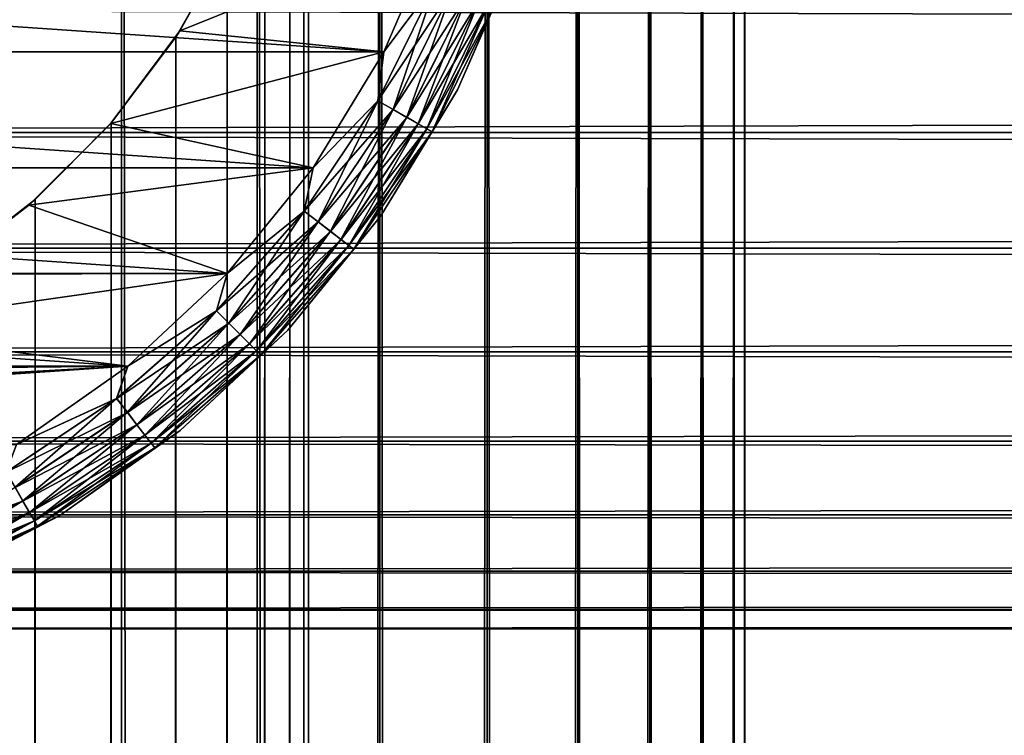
# Model space of a CAD drawing. Extents: x -265 to 265, y 0 to 1307.
# Tile 271 of 356: x -244 to -232, y 1266 to 1275. Entities that reach past the tile are written whole.
import ezdxf

# ---------------------------------------------------------------- set-up
doc = ezdxf.new("R2010")
doc.units = 0
doc.header["$LTSCALE"] = 81.481481
for name, color, linetype in [('100', 7, 'CONTINUOUS'), ('104', 7, 'CONTINUOUS'), ('4', 7, 'CONTINUOUS'), ('83', 7, 'CONTINUOUS'), ('84', 7, 'CONTINUOUS'), ('90', 7, 'CONTINUOUS'), ('93', 7, 'CONTINUOUS'), ('94', 7, 'CONTINUOUS'), ('96', 7, 'CONTINUOUS')]:
    doc.layers.add(name, color=color, linetype=linetype)

msp = doc.modelspace()

# ---------------------------------------------------------------- linework, layer by layer
at = {"layer": '100', "color": 7, "linetype": 'CONTINUOUS'}
for points in [[(-239.345, 1274.479, -75), (-238.693, 1275.981, -75), (-238.709, 1275.323, -74.975), (-239.345, 1274.479, -75)], [(-237.751, 1275.647, -74), (-238.457, 1274.019, -74), (-238.013, 1275.035, -74.223), (-237.751, 1275.647, -74)], [(-239.416, 1273.889, -74.975), (-239.345, 1274.479, -75), (-238.709, 1275.323, -74.975), (-239.416, 1273.889, -74.975)], [(-239.416, 1273.889, -74.975), (-238.709, 1275.323, -74.975), (-239.233, 1273.783, -74.901), (-239.416, 1273.889, -74.975)], [(-239.233, 1273.783, -74.901), (-238.709, 1275.323, -74.975), (-238.513, 1275.242, -74.901), (-239.233, 1273.783, -74.901)], [(-239.233, 1273.783, -74.901), (-238.513, 1275.242, -74.901), (-239.068, 1273.689, -74.782), (-239.233, 1273.783, -74.901)], [(-239.068, 1273.689, -74.782), (-238.513, 1275.242, -74.901), (-238.338, 1275.169, -74.782), (-239.068, 1273.689, -74.782)], [(-239.068, 1273.689, -74.782), (-238.338, 1275.169, -74.782), (-238.931, 1273.609, -74.624), (-239.068, 1273.689, -74.782)], [(-238.931, 1273.609, -74.624), (-238.338, 1275.169, -74.782), (-238.191, 1275.109, -74.624), (-238.931, 1273.609, -74.624)], [(-238.931, 1273.609, -74.624), (-238.191, 1275.109, -74.624), (-238.828, 1273.55, -74.434), (-238.931, 1273.609, -74.624)], [(-238.828, 1273.55, -74.434), (-238.191, 1275.109, -74.624), (-238.081, 1275.063, -74.434), (-238.828, 1273.55, -74.434)], [(-238.828, 1273.55, -74.434), (-238.081, 1275.063, -74.434), (-238.763, 1273.513, -74.223), (-238.828, 1273.55, -74.434)], [(-238.763, 1273.513, -74.223), (-238.081, 1275.063, -74.434), (-238.013, 1275.035, -74.223), (-238.763, 1273.513, -74.223)], [(-238.457, 1274.019, -74), (-238.763, 1273.513, -74.223), (-238.013, 1275.035, -74.223), (-238.457, 1274.019, -74)], [(-240.196, 1273.08, -75), (-239.345, 1274.479, -75), (-239.416, 1273.889, -74.975), (-240.196, 1273.08, -75)], [(-238.457, 1274.019, -74), (-239.379, 1272.503, -74), (-238.763, 1273.513, -74.223), (-238.457, 1274.019, -74)], [(-240.304, 1272.56, -74.975), (-240.196, 1273.08, -75), (-239.416, 1273.889, -74.975), (-240.304, 1272.56, -74.975)], [(-240.304, 1272.56, -74.975), (-239.416, 1273.889, -74.975), (-240.136, 1272.431, -74.901), (-240.304, 1272.56, -74.975)], [(-240.136, 1272.431, -74.901), (-239.416, 1273.889, -74.975), (-239.233, 1273.783, -74.901), (-240.136, 1272.431, -74.901)], [(-240.136, 1272.431, -74.901), (-239.233, 1273.783, -74.901), (-239.986, 1272.316, -74.782), (-240.136, 1272.431, -74.901)], [(-239.986, 1272.316, -74.782), (-239.233, 1273.783, -74.901), (-239.068, 1273.689, -74.782), (-239.986, 1272.316, -74.782)], [(-239.986, 1272.316, -74.782), (-239.068, 1273.689, -74.782), (-239.86, 1272.219, -74.624), (-239.986, 1272.316, -74.782)], [(-239.86, 1272.219, -74.624), (-239.068, 1273.689, -74.782), (-238.931, 1273.609, -74.624), (-239.86, 1272.219, -74.624)], [(-239.86, 1272.219, -74.624), (-238.931, 1273.609, -74.624), (-239.765, 1272.146, -74.434), (-239.86, 1272.219, -74.624)], [(-239.765, 1272.146, -74.434), (-238.931, 1273.609, -74.624), (-238.828, 1273.55, -74.434), (-239.765, 1272.146, -74.434)], [(-239.765, 1272.146, -74.434), (-238.828, 1273.55, -74.434), (-239.706, 1272.101, -74.223), (-239.765, 1272.146, -74.434)], [(-239.706, 1272.101, -74.223), (-238.828, 1273.55, -74.434), (-238.763, 1273.513, -74.223), (-239.706, 1272.101, -74.223)], [(-239.379, 1272.503, -74), (-239.706, 1272.101, -74.223), (-238.763, 1273.513, -74.223), (-239.379, 1272.503, -74)], [(-241.23, 1271.809, -75), (-240.196, 1273.08, -75), (-240.304, 1272.56, -74.975), (-241.23, 1271.809, -75)], [(-241.358, 1271.358, -74.975), (-241.23, 1271.809, -75), (-240.304, 1272.56, -74.975), (-241.358, 1271.358, -74.975)], [(-241.358, 1271.358, -74.975), (-240.304, 1272.56, -74.975), (-241.208, 1271.208, -74.901), (-241.358, 1271.358, -74.975)], [(-241.208, 1271.208, -74.901), (-240.304, 1272.56, -74.975), (-240.136, 1272.431, -74.901), (-241.208, 1271.208, -74.901)], [(-241.208, 1271.208, -74.901), (-240.136, 1272.431, -74.901), (-241.074, 1271.074, -74.782), (-241.208, 1271.208, -74.901)], [(-241.074, 1271.074, -74.782), (-240.136, 1272.431, -74.901), (-239.986, 1272.316, -74.782), (-241.074, 1271.074, -74.782)], [(-239.379, 1272.503, -74), (-240.499, 1271.127, -74), (-239.706, 1272.101, -74.223), (-239.379, 1272.503, -74)], [(-241.074, 1271.074, -74.782), (-239.986, 1272.316, -74.782), (-240.962, 1270.962, -74.624), (-241.074, 1271.074, -74.782)], [(-240.962, 1270.962, -74.624), (-239.986, 1272.316, -74.782), (-239.86, 1272.219, -74.624), (-240.962, 1270.962, -74.624)], [(-240.962, 1270.962, -74.624), (-239.86, 1272.219, -74.624), (-240.878, 1270.878, -74.434), (-240.962, 1270.962, -74.624)], [(-240.878, 1270.878, -74.434), (-239.86, 1272.219, -74.624), (-239.765, 1272.146, -74.434), (-240.878, 1270.878, -74.434)], [(-240.878, 1270.878, -74.434), (-239.765, 1272.146, -74.434), (-240.825, 1270.825, -74.223), (-240.878, 1270.878, -74.434)], [(-240.825, 1270.825, -74.223), (-239.765, 1272.146, -74.434), (-239.706, 1272.101, -74.223), (-240.825, 1270.825, -74.223)], [(-240.499, 1271.127, -74), (-240.825, 1270.825, -74.223), (-239.706, 1272.101, -74.223), (-240.499, 1271.127, -74)], [(-242.427, 1270.691, -75), (-241.23, 1271.809, -75), (-241.358, 1271.358, -74.975), (-242.427, 1270.691, -75)], [(-242.56, 1270.304, -74.975), (-242.427, 1270.691, -75), (-241.358, 1271.358, -74.975), (-242.56, 1270.304, -74.975)], [(-242.56, 1270.304, -74.975), (-241.358, 1271.358, -74.975), (-242.431, 1270.136, -74.901), (-242.56, 1270.304, -74.975)], [(-242.431, 1270.136, -74.901), (-241.358, 1271.358, -74.975), (-241.208, 1271.208, -74.901), (-242.431, 1270.136, -74.901)], [(-242.431, 1270.136, -74.901), (-241.208, 1271.208, -74.901), (-242.316, 1269.986, -74.782), (-242.431, 1270.136, -74.901)], [(-242.316, 1269.986, -74.782), (-241.208, 1271.208, -74.901), (-241.074, 1271.074, -74.782), (-242.316, 1269.986, -74.782)], [(-240.499, 1271.127, -74), (-241.796, 1269.916, -74), (-240.825, 1270.825, -74.223), (-240.499, 1271.127, -74)], [(-242.316, 1269.986, -74.782), (-241.074, 1271.074, -74.782), (-242.219, 1269.86, -74.624), (-242.316, 1269.986, -74.782)], [(-242.219, 1269.86, -74.624), (-241.074, 1271.074, -74.782), (-240.962, 1270.962, -74.624), (-242.219, 1269.86, -74.624)], [(-242.219, 1269.86, -74.624), (-240.962, 1270.962, -74.624), (-242.146, 1269.765, -74.434), (-242.219, 1269.86, -74.624)], [(-242.146, 1269.765, -74.434), (-240.962, 1270.962, -74.624), (-240.878, 1270.878, -74.434), (-242.146, 1269.765, -74.434)], [(-242.146, 1269.765, -74.434), (-240.878, 1270.878, -74.434), (-242.101, 1269.706, -74.223), (-242.146, 1269.765, -74.434)], [(-242.101, 1269.706, -74.223), (-240.878, 1270.878, -74.434), (-240.825, 1270.825, -74.223), (-242.101, 1269.706, -74.223)], [(-241.796, 1269.916, -74), (-242.101, 1269.706, -74.223), (-240.825, 1270.825, -74.223), (-241.796, 1269.916, -74)], [(-243.765, 1269.747, -75), (-242.427, 1270.691, -75), (-242.56, 1270.304, -74.975), (-243.765, 1269.747, -75)], [(-243.889, 1269.416, -74.975), (-243.765, 1269.747, -75), (-242.56, 1270.304, -74.975), (-243.889, 1269.416, -74.975)], [(-243.889, 1269.416, -74.975), (-242.56, 1270.304, -74.975), (-243.783, 1269.233, -74.901), (-243.889, 1269.416, -74.975)], [(-243.783, 1269.233, -74.901), (-242.56, 1270.304, -74.975), (-242.431, 1270.136, -74.901), (-243.783, 1269.233, -74.901)], [(-243.783, 1269.233, -74.901), (-242.431, 1270.136, -74.901), (-243.689, 1269.068, -74.782), (-243.783, 1269.233, -74.901)], [(-243.689, 1269.068, -74.782), (-242.431, 1270.136, -74.901), (-242.316, 1269.986, -74.782), (-243.689, 1269.068, -74.782)], [(-243.689, 1269.068, -74.782), (-242.316, 1269.986, -74.782), (-243.609, 1268.931, -74.624), (-243.689, 1269.068, -74.782)], [(-243.609, 1268.931, -74.624), (-242.316, 1269.986, -74.782), (-242.219, 1269.86, -74.624), (-243.609, 1268.931, -74.624)], [(-243.609, 1268.931, -74.624), (-242.219, 1269.86, -74.624), (-243.55, 1268.828, -74.434), (-243.609, 1268.931, -74.624)], [(-243.55, 1268.828, -74.434), (-242.219, 1269.86, -74.624), (-242.146, 1269.765, -74.434), (-243.55, 1268.828, -74.434)], [(-241.796, 1269.916, -74), (-243.245, 1268.893, -74), (-242.101, 1269.706, -74.223), (-241.796, 1269.916, -74)], [(-243.55, 1268.828, -74.434), (-242.146, 1269.765, -74.434), (-243.513, 1268.763, -74.223), (-243.55, 1268.828, -74.434)], [(-243.513, 1268.763, -74.223), (-242.146, 1269.765, -74.434), (-242.101, 1269.706, -74.223), (-243.513, 1268.763, -74.223)], [(-243.245, 1268.893, -74), (-243.513, 1268.763, -74.223), (-242.101, 1269.706, -74.223), (-243.245, 1268.893, -74)], [(-245.169, 1268.338, -74.782), (-243.783, 1269.233, -74.901), (-243.689, 1269.068, -74.782), (-245.169, 1268.338, -74.782)], [(-245.169, 1268.338, -74.782), (-243.689, 1269.068, -74.782), (-245.109, 1268.191, -74.624), (-245.169, 1268.338, -74.782)], [(-245.109, 1268.191, -74.624), (-243.689, 1269.068, -74.782), (-243.609, 1268.931, -74.624), (-245.109, 1268.191, -74.624)], [(-245.109, 1268.191, -74.624), (-243.609, 1268.931, -74.624), (-245.063, 1268.081, -74.434), (-245.109, 1268.191, -74.624)], [(-245.063, 1268.081, -74.434), (-243.609, 1268.931, -74.624), (-243.55, 1268.828, -74.434), (-245.063, 1268.081, -74.434)], [(-243.245, 1268.893, -74), (-244.821, 1268.076, -74), (-243.513, 1268.763, -74.223), (-243.245, 1268.893, -74)], [(-245.063, 1268.081, -74.434), (-243.55, 1268.828, -74.434), (-245.035, 1268.013, -74.223), (-245.063, 1268.081, -74.434)], [(-245.035, 1268.013, -74.223), (-243.55, 1268.828, -74.434), (-243.513, 1268.763, -74.223), (-245.035, 1268.013, -74.223)], [(-244.821, 1268.076, -74), (-245.035, 1268.013, -74.223), (-243.513, 1268.763, -74.223), (-244.821, 1268.076, -74)]]:
    msp.add_3dface(points, dxfattribs=at)
at = {"layer": '104', "color": 7, "linetype": 'CONTINUOUS'}
for points in [[(-238.693, 1275.981, -25), (-239.345, 1274.479, -25), (-238.708, 1275.323, -25.025), (-238.693, 1275.981, -25)], [(-238.457, 1274.019, -26), (-237.751, 1275.647, -26), (-238.012, 1275.035, -25.779), (-238.457, 1274.019, -26)], [(-238.708, 1275.323, -25.025), (-239.345, 1274.479, -25), (-239.415, 1273.889, -25.025), (-238.708, 1275.323, -25.025)], [(-238.708, 1275.323, -25.025), (-239.415, 1273.889, -25.025), (-238.512, 1275.242, -25.099), (-238.708, 1275.323, -25.025)], [(-238.512, 1275.242, -25.099), (-239.415, 1273.889, -25.025), (-239.232, 1273.783, -25.099), (-238.512, 1275.242, -25.099)], [(-238.512, 1275.242, -25.099), (-239.232, 1273.783, -25.099), (-238.337, 1275.169, -25.218), (-238.512, 1275.242, -25.099)], [(-238.337, 1275.169, -25.218), (-239.232, 1273.783, -25.099), (-239.067, 1273.688, -25.218), (-238.337, 1275.169, -25.218)], [(-238.337, 1275.169, -25.218), (-239.067, 1273.688, -25.218), (-238.191, 1275.108, -25.377), (-238.337, 1275.169, -25.218)], [(-238.191, 1275.108, -25.377), (-239.067, 1273.688, -25.218), (-238.93, 1273.609, -25.377), (-238.191, 1275.108, -25.377)], [(-238.191, 1275.108, -25.377), (-238.93, 1273.609, -25.377), (-238.081, 1275.063, -25.567), (-238.191, 1275.108, -25.377)], [(-238.081, 1275.063, -25.567), (-238.93, 1273.609, -25.377), (-238.827, 1273.549, -25.567), (-238.081, 1275.063, -25.567)], [(-238.081, 1275.063, -25.567), (-238.827, 1273.549, -25.567), (-238.012, 1275.035, -25.779), (-238.081, 1275.063, -25.567)], [(-238.012, 1275.035, -25.779), (-238.827, 1273.549, -25.567), (-238.763, 1273.512, -25.779), (-238.012, 1275.035, -25.779)], [(-238.457, 1274.019, -26), (-238.012, 1275.035, -25.779), (-238.763, 1273.512, -25.779), (-238.457, 1274.019, -26)], [(-239.345, 1274.479, -25), (-240.196, 1273.08, -25), (-239.415, 1273.889, -25.025), (-239.345, 1274.479, -25)], [(-239.379, 1272.503, -26), (-238.457, 1274.019, -26), (-238.763, 1273.512, -25.779), (-239.379, 1272.503, -26)], [(-239.415, 1273.889, -25.025), (-240.196, 1273.08, -25), (-240.303, 1272.559, -25.025), (-239.415, 1273.889, -25.025)], [(-239.415, 1273.889, -25.025), (-240.303, 1272.559, -25.025), (-239.232, 1273.783, -25.099), (-239.415, 1273.889, -25.025)], [(-239.232, 1273.783, -25.099), (-240.303, 1272.559, -25.025), (-240.135, 1272.431, -25.099), (-239.232, 1273.783, -25.099)], [(-239.232, 1273.783, -25.099), (-240.135, 1272.431, -25.099), (-239.067, 1273.688, -25.218), (-239.232, 1273.783, -25.099)], [(-239.067, 1273.688, -25.218), (-240.135, 1272.431, -25.099), (-239.985, 1272.315, -25.218), (-239.067, 1273.688, -25.218)], [(-239.067, 1273.688, -25.218), (-239.985, 1272.315, -25.218), (-238.93, 1273.609, -25.377), (-239.067, 1273.688, -25.218)], [(-238.93, 1273.609, -25.377), (-239.985, 1272.315, -25.218), (-239.859, 1272.219, -25.377), (-238.93, 1273.609, -25.377)], [(-238.93, 1273.609, -25.377), (-239.859, 1272.219, -25.377), (-238.827, 1273.549, -25.567), (-238.93, 1273.609, -25.377)], [(-238.827, 1273.549, -25.567), (-239.859, 1272.219, -25.377), (-239.765, 1272.146, -25.567), (-238.827, 1273.549, -25.567)], [(-238.827, 1273.549, -25.567), (-239.765, 1272.146, -25.567), (-238.763, 1273.512, -25.779), (-238.827, 1273.549, -25.567)], [(-238.763, 1273.512, -25.779), (-239.765, 1272.146, -25.567), (-239.706, 1272.101, -25.779), (-238.763, 1273.512, -25.779)], [(-239.379, 1272.503, -26), (-238.763, 1273.512, -25.779), (-239.706, 1272.101, -25.779), (-239.379, 1272.503, -26)], [(-240.196, 1273.08, -25), (-241.23, 1271.809, -25), (-240.303, 1272.559, -25.025), (-240.196, 1273.08, -25)], [(-240.303, 1272.559, -25.025), (-241.23, 1271.809, -25), (-241.357, 1271.357, -25.025), (-240.303, 1272.559, -25.025)], [(-240.303, 1272.559, -25.025), (-241.357, 1271.357, -25.025), (-240.135, 1272.431, -25.099), (-240.303, 1272.559, -25.025)], [(-240.135, 1272.431, -25.099), (-241.357, 1271.357, -25.025), (-241.208, 1271.208, -25.099), (-240.135, 1272.431, -25.099)], [(-240.135, 1272.431, -25.099), (-241.208, 1271.208, -25.099), (-239.985, 1272.315, -25.218), (-240.135, 1272.431, -25.099)], [(-240.499, 1271.127, -26), (-239.379, 1272.503, -26), (-239.706, 1272.101, -25.779), (-240.499, 1271.127, -26)], [(-239.985, 1272.315, -25.218), (-241.208, 1271.208, -25.099), (-241.074, 1271.074, -25.218), (-239.985, 1272.315, -25.218)], [(-239.985, 1272.315, -25.218), (-241.074, 1271.074, -25.218), (-239.859, 1272.219, -25.377), (-239.985, 1272.315, -25.218)], [(-239.859, 1272.219, -25.377), (-241.074, 1271.074, -25.218), (-240.962, 1270.962, -25.377), (-239.859, 1272.219, -25.377)], [(-239.859, 1272.219, -25.377), (-240.962, 1270.962, -25.377), (-239.765, 1272.146, -25.567), (-239.859, 1272.219, -25.377)], [(-239.765, 1272.146, -25.567), (-240.962, 1270.962, -25.377), (-240.877, 1270.877, -25.567), (-239.765, 1272.146, -25.567)], [(-239.765, 1272.146, -25.567), (-240.877, 1270.877, -25.567), (-239.706, 1272.101, -25.779), (-239.765, 1272.146, -25.567)], [(-239.706, 1272.101, -25.779), (-240.877, 1270.877, -25.567), (-240.825, 1270.825, -25.779), (-239.706, 1272.101, -25.779)], [(-240.499, 1271.127, -26), (-239.706, 1272.101, -25.779), (-240.825, 1270.825, -25.779), (-240.499, 1271.127, -26)], [(-241.23, 1271.809, -25), (-242.427, 1270.691, -25), (-241.357, 1271.357, -25.025), (-241.23, 1271.809, -25)], [(-241.357, 1271.357, -25.025), (-242.427, 1270.691, -25), (-242.559, 1270.303, -25.025), (-241.357, 1271.357, -25.025)], [(-241.357, 1271.357, -25.025), (-242.559, 1270.303, -25.025), (-241.208, 1271.208, -25.099), (-241.357, 1271.357, -25.025)], [(-241.208, 1271.208, -25.099), (-242.559, 1270.303, -25.025), (-242.431, 1270.135, -25.099), (-241.208, 1271.208, -25.099)], [(-241.208, 1271.208, -25.099), (-242.431, 1270.135, -25.099), (-241.074, 1271.074, -25.218), (-241.208, 1271.208, -25.099)], [(-241.796, 1269.916, -26), (-240.499, 1271.127, -26), (-240.825, 1270.825, -25.779), (-241.796, 1269.916, -26)], [(-241.074, 1271.074, -25.218), (-242.431, 1270.135, -25.099), (-242.315, 1269.985, -25.218), (-241.074, 1271.074, -25.218)], [(-241.074, 1271.074, -25.218), (-242.315, 1269.985, -25.218), (-240.962, 1270.962, -25.377), (-241.074, 1271.074, -25.218)], [(-240.962, 1270.962, -25.377), (-242.315, 1269.985, -25.218), (-242.219, 1269.859, -25.377), (-240.962, 1270.962, -25.377)], [(-240.962, 1270.962, -25.377), (-242.219, 1269.859, -25.377), (-240.877, 1270.877, -25.567), (-240.962, 1270.962, -25.377)], [(-240.877, 1270.877, -25.567), (-242.219, 1269.859, -25.377), (-242.146, 1269.765, -25.567), (-240.877, 1270.877, -25.567)], [(-240.877, 1270.877, -25.567), (-242.146, 1269.765, -25.567), (-240.825, 1270.825, -25.779), (-240.877, 1270.877, -25.567)], [(-240.825, 1270.825, -25.779), (-242.146, 1269.765, -25.567), (-242.101, 1269.706, -25.779), (-240.825, 1270.825, -25.779)], [(-241.796, 1269.916, -26), (-240.825, 1270.825, -25.779), (-242.101, 1269.706, -25.779), (-241.796, 1269.916, -26)], [(-242.427, 1270.691, -25), (-243.765, 1269.747, -25), (-242.559, 1270.303, -25.025), (-242.427, 1270.691, -25)], [(-242.559, 1270.303, -25.025), (-243.765, 1269.747, -25), (-243.889, 1269.415, -25.025), (-242.559, 1270.303, -25.025)], [(-242.559, 1270.303, -25.025), (-243.889, 1269.415, -25.025), (-242.431, 1270.135, -25.099), (-242.559, 1270.303, -25.025)], [(-242.431, 1270.135, -25.099), (-243.889, 1269.415, -25.025), (-243.783, 1269.232, -25.099), (-242.431, 1270.135, -25.099)], [(-242.431, 1270.135, -25.099), (-243.783, 1269.232, -25.099), (-242.315, 1269.985, -25.218), (-242.431, 1270.135, -25.099)], [(-242.315, 1269.985, -25.218), (-243.783, 1269.232, -25.099), (-243.688, 1269.067, -25.218), (-242.315, 1269.985, -25.218)], [(-242.315, 1269.985, -25.218), (-243.688, 1269.067, -25.218), (-242.219, 1269.859, -25.377), (-242.315, 1269.985, -25.218)], [(-242.219, 1269.859, -25.377), (-243.688, 1269.067, -25.218), (-243.609, 1268.93, -25.377), (-242.219, 1269.859, -25.377)], [(-242.219, 1269.859, -25.377), (-243.609, 1268.93, -25.377), (-242.146, 1269.765, -25.567), (-242.219, 1269.859, -25.377)], [(-243.245, 1268.893, -26), (-241.796, 1269.916, -26), (-242.101, 1269.706, -25.779), (-243.245, 1268.893, -26)], [(-242.146, 1269.765, -25.567), (-243.609, 1268.93, -25.377), (-243.549, 1268.827, -25.567), (-242.146, 1269.765, -25.567)], [(-242.146, 1269.765, -25.567), (-243.549, 1268.827, -25.567), (-242.101, 1269.706, -25.779), (-242.146, 1269.765, -25.567)], [(-242.101, 1269.706, -25.779), (-243.549, 1268.827, -25.567), (-243.512, 1268.763, -25.779), (-242.101, 1269.706, -25.779)], [(-243.245, 1268.893, -26), (-242.101, 1269.706, -25.779), (-243.512, 1268.763, -25.779), (-243.245, 1268.893, -26)], [(-243.783, 1269.232, -25.099), (-245.242, 1268.512, -25.099), (-243.688, 1269.067, -25.218), (-243.783, 1269.232, -25.099)], [(-243.688, 1269.067, -25.218), (-245.242, 1268.512, -25.099), (-245.169, 1268.337, -25.218), (-243.688, 1269.067, -25.218)], [(-243.688, 1269.067, -25.218), (-245.169, 1268.337, -25.218), (-243.609, 1268.93, -25.377), (-243.688, 1269.067, -25.218)], [(-243.609, 1268.93, -25.377), (-245.169, 1268.337, -25.218), (-245.108, 1268.191, -25.377), (-243.609, 1268.93, -25.377)], [(-243.609, 1268.93, -25.377), (-245.108, 1268.191, -25.377), (-243.549, 1268.827, -25.567), (-243.609, 1268.93, -25.377)], [(-244.821, 1268.076, -26), (-243.245, 1268.893, -26), (-243.512, 1268.763, -25.779), (-244.821, 1268.076, -26)], [(-243.549, 1268.827, -25.567), (-245.108, 1268.191, -25.377), (-245.063, 1268.081, -25.567), (-243.549, 1268.827, -25.567)], [(-243.549, 1268.827, -25.567), (-245.063, 1268.081, -25.567), (-243.512, 1268.763, -25.779), (-243.549, 1268.827, -25.567)], [(-243.512, 1268.763, -25.779), (-245.063, 1268.081, -25.567), (-245.035, 1268.012, -25.779), (-243.512, 1268.763, -25.779)], [(-244.821, 1268.076, -26), (-243.512, 1268.763, -25.779), (-245.035, 1268.012, -25.779), (-244.821, 1268.076, -26)]]:
    msp.add_3dface(points, dxfattribs=at)
at = {"layer": '4', "color": 7, "linetype": 'CONTINUOUS'}
for points in [[(-263, 1273.505, 16.82), (-263, 1275.02, 16.035), (263, 1273.505, 16.82), (-263, 1273.505, 16.82)], [(263, 1273.505, 16.82), (-263, 1275.02, 16.035), (263, 1275.02, 16.035), (263, 1273.505, 16.82)], [(-263, 1275.02, 38.965), (-263, 1273.505, 38.18), (263, 1275.02, 38.965), (-263, 1275.02, 38.965)], [(263, 1275.02, 38.965), (-263, 1273.505, 38.18), (263, 1273.505, 38.18), (263, 1275.02, 38.965)], [(-263, 1272.111, 17.804), (-263, 1273.505, 16.82), (263, 1272.111, 17.804), (-263, 1272.111, 17.804)], [(263, 1272.111, 17.804), (-263, 1273.505, 16.82), (263, 1273.505, 16.82), (263, 1272.111, 17.804)], [(-263, 1273.505, 38.18), (-263, 1272.111, 37.196), (263, 1273.505, 38.18), (-263, 1273.505, 38.18)], [(263, 1273.505, 38.18), (-263, 1272.111, 37.196), (263, 1272.111, 37.196), (263, 1273.505, 38.18)], [(-263, 1270.865, 18.968), (-263, 1272.111, 17.804), (263, 1270.865, 18.968), (-263, 1270.865, 18.968)], [(263, 1270.865, 18.968), (-263, 1272.111, 17.804), (263, 1272.111, 17.804), (263, 1270.865, 18.968)], [(-263, 1272.111, 37.196), (-263, 1270.865, 36.032), (263, 1272.111, 37.196), (-263, 1272.111, 37.196)], [(263, 1272.111, 37.196), (-263, 1270.865, 36.032), (263, 1270.865, 36.032), (263, 1272.111, 37.196)], [(-263, 1269.788, 20.291), (-263, 1270.865, 18.968), (263, 1269.788, 20.291), (-263, 1269.788, 20.291)], [(263, 1269.788, 20.291), (-263, 1270.865, 18.968), (263, 1270.865, 18.968), (263, 1269.788, 20.291)], [(-263, 1270.865, 36.032), (-263, 1269.788, 34.709), (263, 1270.865, 36.032), (-263, 1270.865, 36.032)], [(263, 1270.865, 36.032), (-263, 1269.788, 34.709), (263, 1269.788, 34.709), (263, 1270.865, 36.032)], [(-263, 1268.901, 21.749), (-263, 1269.788, 20.291), (263, 1268.901, 21.749), (-263, 1268.901, 21.749)], [(263, 1268.901, 21.749), (-263, 1269.788, 20.291), (263, 1269.788, 20.291), (263, 1268.901, 21.749)], [(-263, 1269.788, 34.709), (-263, 1268.901, 33.251), (263, 1269.788, 34.709), (-263, 1269.788, 34.709)], [(263, 1269.788, 34.709), (-263, 1268.901, 33.251), (263, 1268.901, 33.251), (263, 1269.788, 34.709)], [(-263, 1268.222, 23.314), (-263, 1268.901, 21.749), (263, 1268.222, 23.314), (-263, 1268.222, 23.314)], [(263, 1268.222, 23.314), (-263, 1268.901, 21.749), (263, 1268.901, 21.749), (263, 1268.222, 23.314)], [(-263, 1268.901, 33.251), (-263, 1268.222, 31.686), (263, 1268.901, 33.251), (-263, 1268.901, 33.251)], [(263, 1268.901, 33.251), (-263, 1268.222, 31.686), (263, 1268.222, 31.686), (263, 1268.901, 33.251)], [(-263, 1267.761, 24.957), (-263, 1268.222, 23.314), (263, 1267.761, 24.957), (-263, 1267.761, 24.957)], [(263, 1267.761, 24.957), (-263, 1268.222, 23.314), (263, 1268.222, 23.314), (263, 1267.761, 24.957)], [(-263, 1268.222, 31.686), (-263, 1267.761, 30.043), (263, 1268.222, 31.686), (-263, 1268.222, 31.686)], [(263, 1268.222, 31.686), (-263, 1267.761, 30.043), (263, 1267.761, 30.043), (263, 1268.222, 31.686)], [(-263, 1267.529, 26.647), (-263, 1267.761, 24.957), (263, 1267.529, 26.647), (-263, 1267.529, 26.647)], [(263, 1267.529, 26.647), (-263, 1267.761, 24.957), (263, 1267.761, 24.957), (263, 1267.529, 26.647)], [(-263, 1267.761, 30.043), (-263, 1267.529, 28.353), (263, 1267.761, 30.043), (-263, 1267.761, 30.043)], [(263, 1267.761, 30.043), (-263, 1267.529, 28.353), (263, 1267.529, 28.353), (263, 1267.761, 30.043)], [(-263, 1267.529, 28.353), (-263, 1267.529, 26.647), (263, 1267.529, 28.353), (-263, 1267.529, 28.353)], [(263, 1267.529, 28.353), (-263, 1267.529, 26.647), (263, 1267.529, 26.647), (263, 1267.529, 28.353)]]:
    msp.add_3dface(points, dxfattribs=at)
at = {"layer": '83', "color": 7, "linetype": 'CONTINUOUS'}
for points in [[(-244.26, 1, 13.858), (-242.5, 1, 12.99), (-244.26, 1299, 13.858), (-244.26, 1, 13.858)], [(-244.26, 1299, 13.858), (-242.5, 1, 12.99), (-242.5, 1299, 12.99), (-244.26, 1299, 13.858)], [(-242.5, 1, 12.99), (-240.869, 1, 11.9), (-242.5, 1299, 12.99), (-242.5, 1, 12.99)], [(-242.5, 1299, 12.99), (-240.869, 1, 11.9), (-240.869, 1299, 11.9), (-242.5, 1299, 12.99)], [(-240.869, 1, 11.9), (-239.393, 1, 10.607), (-240.869, 1299, 11.9), (-240.869, 1, 11.9)], [(-240.869, 1299, 11.9), (-239.393, 1, 10.607), (-239.393, 1299, 10.607), (-240.869, 1299, 11.9)], [(-239.393, 1, 10.607), (-238.1, 1, 9.131), (-239.393, 1299, 10.607), (-239.393, 1, 10.607)], [(-239.393, 1299, 10.607), (-238.1, 1, 9.131), (-238.1, 1299, 9.131), (-239.393, 1299, 10.607)], [(-238.1, 1, 9.131), (-237.01, 1, 7.5), (-238.1, 1299, 9.131), (-238.1, 1, 9.131)], [(-238.1, 1299, 9.131), (-237.01, 1, 7.5), (-237.01, 1299, 7.5), (-238.1, 1299, 9.131)], [(-237.01, 1, 7.5), (-236.142, 1, 5.74), (-237.01, 1299, 7.5), (-237.01, 1, 7.5)], [(-237.01, 1299, 7.5), (-236.142, 1, 5.74), (-236.142, 1299, 5.74), (-237.01, 1299, 7.5)], [(-236.142, 1, 5.74), (-235.511, 1, 3.882), (-236.142, 1299, 5.74), (-236.142, 1, 5.74)], [(-236.142, 1299, 5.74), (-235.511, 1, 3.882), (-235.511, 1299, 3.882), (-236.142, 1299, 5.74)], [(-235.511, 1, 3.882), (-235.128, 1, 1.958), (-235.511, 1299, 3.882), (-235.511, 1, 3.882)], [(-235.511, 1299, 3.882), (-235.128, 1, 1.958), (-235.128, 1299, 1.958), (-235.511, 1299, 3.882)], [(-235.128, 1, 1.958), (-235, 1), (-235.128, 1299, 1.958), (-235.128, 1, 1.958)], [(-235.128, 1299, 1.958), (-235, 1), (-235, 1299), (-235.128, 1299, 1.958)]]:
    msp.add_3dface(points, dxfattribs=at)
at = {"layer": '84', "color": 7, "linetype": 'CONTINUOUS'}
for points in [[(-239.393, 1299, -10.607), (-239.393, 1, -10.607), (-240.25, 20, -11.399), (-239.393, 1299, -10.607)], [(-240.25, 1280, -11.399), (-239.393, 1299, -10.607), (-240.25, 20, -11.399), (-240.25, 1280, -11.399)], [(-238.1, 1, -9.131), (-239.393, 1, -10.607), (-238.1, 1299, -9.131), (-238.1, 1, -9.131)], [(-238.1, 1299, -9.131), (-239.393, 1, -10.607), (-239.393, 1299, -10.607), (-238.1, 1299, -9.131)], [(-237.01, 1, -7.5), (-238.1, 1, -9.131), (-237.01, 1299, -7.5), (-237.01, 1, -7.5)], [(-237.01, 1299, -7.5), (-238.1, 1, -9.131), (-238.1, 1299, -9.131), (-237.01, 1299, -7.5)], [(-236.142, 1, -5.74), (-237.01, 1, -7.5), (-236.142, 1299, -5.74), (-236.142, 1, -5.74)], [(-236.142, 1299, -5.74), (-237.01, 1, -7.5), (-237.01, 1299, -7.5), (-236.142, 1299, -5.74)], [(-235.511, 1, -3.882), (-236.142, 1, -5.74), (-235.511, 1299, -3.882), (-235.511, 1, -3.882)], [(-235.511, 1299, -3.882), (-236.142, 1, -5.74), (-236.142, 1299, -5.74), (-235.511, 1299, -3.882)], [(-235.128, 1, -1.958), (-235.511, 1, -3.882), (-235.128, 1299, -1.958), (-235.128, 1, -1.958)], [(-235.128, 1299, -1.958), (-235.511, 1, -3.882), (-235.511, 1299, -3.882), (-235.128, 1299, -1.958)], [(-235, 1299), (-235, 1), (-235.128, 1, -1.958), (-235, 1299)], [(-235, 1299), (-235.128, 1, -1.958), (-235.128, 1299, -1.958), (-235, 1299)], [(-240.305, 1278.967, -11.446), (-240.25, 1280, -11.399), (-240.305, 21.033, -11.446), (-240.305, 1278.967, -11.446)], [(-240.305, 21.033, -11.446), (-240.25, 1280, -11.399), (-240.25, 20, -11.399), (-240.305, 21.033, -11.446)], [(-240.475, 1277.918, -11.588), (-240.305, 1278.967, -11.446), (-240.475, 22.083, -11.588), (-240.475, 1277.918, -11.588)], [(-240.475, 22.083, -11.588), (-240.305, 1278.967, -11.446), (-240.305, 21.033, -11.446), (-240.475, 22.083, -11.588)], [(-240.776, 1276.842, -11.828), (-240.475, 1277.918, -11.588), (-240.776, 23.158, -11.828), (-240.776, 1276.842, -11.828)], [(-240.776, 23.158, -11.828), (-240.475, 1277.918, -11.588), (-240.475, 22.083, -11.588), (-240.776, 23.158, -11.828)], [(-241.228, 1275.745, -12.167), (-240.776, 1276.842, -11.828), (-241.228, 24.255, -12.167), (-241.228, 1275.745, -12.167)], [(-241.228, 24.255, -12.167), (-240.776, 1276.842, -11.828), (-240.776, 23.158, -11.828), (-241.228, 24.255, -12.167)], [(-241.847, 1274.653, -12.591), (-241.228, 1275.745, -12.167), (-241.847, 25.347, -12.591), (-241.847, 1274.653, -12.591)], [(-241.847, 25.347, -12.591), (-241.228, 1275.745, -12.167), (-241.228, 24.255, -12.167), (-241.847, 25.347, -12.591)], [(-242.626, 1273.621, -13.063), (-241.847, 1274.653, -12.591), (-242.626, 26.379, -13.063), (-242.626, 1273.621, -13.063)], [(-242.626, 26.379, -13.063), (-241.847, 1274.653, -12.591), (-241.847, 25.347, -12.591), (-242.626, 26.379, -13.063)], [(-243.539, 1272.698, -13.537), (-242.626, 1273.621, -13.063), (-243.539, 27.302, -13.537), (-243.539, 1272.698, -13.537)], [(-243.539, 27.302, -13.537), (-242.626, 1273.621, -13.063), (-242.626, 26.379, -13.063), (-243.539, 27.302, -13.537)], [(-244.542, 1271.921, -13.972), (-243.539, 1272.698, -13.537), (-244.542, 28.079, -13.972), (-244.542, 1271.921, -13.972)], [(-244.542, 28.079, -13.972), (-243.539, 1272.698, -13.537), (-243.539, 27.302, -13.537), (-244.542, 28.079, -13.972)]]:
    msp.add_3dface(points, dxfattribs=at)
at = {"layer": '90', "color": 7, "linetype": 'CONTINUOUS'}
for points in [[(-241.131, 1275.95, -25), (-241.228, 1275.745, -12.167), (-241.798, 1274.729, -25), (-241.131, 1275.95, -25)], [(-241.228, 1275.745, -12.167), (-241.847, 1274.653, -12.591), (-241.798, 1274.729, -25), (-241.228, 1275.745, -12.167)], [(-241.798, 1274.729, -25), (-242.626, 1273.621, -13.063), (-242.631, 1273.615, -25), (-241.798, 1274.729, -25)], [(-241.847, 1274.653, -12.591), (-242.626, 1273.621, -13.063), (-241.798, 1274.729, -25), (-241.847, 1274.653, -12.591)], [(-242.631, 1273.615, -25), (-243.539, 1272.698, -13.537), (-243.615, 1272.631, -25), (-242.631, 1273.615, -25)], [(-242.626, 1273.621, -13.063), (-243.539, 1272.698, -13.537), (-242.631, 1273.615, -25), (-242.626, 1273.621, -13.063)], [(-243.539, 1272.698, -13.537), (-244.542, 1271.921, -13.972), (-243.615, 1272.631, -25), (-243.539, 1272.698, -13.537)], [(-243.615, 1272.631, -25), (-244.542, 1271.921, -13.972), (-244.729, 1271.798, -25), (-243.615, 1272.631, -25)]]:
    msp.add_3dface(points, dxfattribs=at)
at = {"layer": '93', "color": 7, "linetype": 'CONTINUOUS'}
for points in [[(-241.131, 1275.95, -25), (-241.798, 1274.729, -25), (-238.693, 1275.981, -25), (-241.131, 1275.95, -25)], [(-238.693, 1275.981, -25), (-241.798, 1274.729, -25), (-239.345, 1274.479, -25), (-238.693, 1275.981, -25)], [(-241.798, 1274.729, -25), (-242.631, 1273.615, -25), (-239.345, 1274.479, -25), (-241.798, 1274.729, -25)], [(-239.345, 1274.479, -25), (-242.631, 1273.615, -25), (-240.196, 1273.08, -25), (-239.345, 1274.479, -25)], [(-242.631, 1273.615, -25), (-243.615, 1272.631, -25), (-240.196, 1273.08, -25), (-242.631, 1273.615, -25)], [(-240.196, 1273.08, -25), (-243.615, 1272.631, -25), (-241.23, 1271.809, -25), (-240.196, 1273.08, -25)], [(-243.615, 1272.631, -25), (-244.729, 1271.798, -25), (-241.23, 1271.809, -25), (-243.615, 1272.631, -25)], [(-244.729, 1271.798, -25), (-245.95, 1271.131, -25), (-241.23, 1271.809, -25), (-244.729, 1271.798, -25)], [(-241.23, 1271.809, -25), (-245.95, 1271.131, -25), (-242.427, 1270.691, -25), (-241.23, 1271.809, -25)], [(-245.95, 1271.131, -25), (-247.253, 1270.645, -25), (-242.427, 1270.691, -25), (-245.95, 1271.131, -25)], [(-250, 1270.25, -25), (-256.235, 1269.747, -25), (-242.427, 1270.691, -25), (-250, 1270.25, -25)], [(-242.427, 1270.691, -25), (-256.235, 1269.747, -25), (-243.765, 1269.747, -25), (-242.427, 1270.691, -25)], [(-248.612, 1270.349, -25), (-250, 1270.25, -25), (-242.427, 1270.691, -25), (-248.612, 1270.349, -25)], [(-247.253, 1270.645, -25), (-248.612, 1270.349, -25), (-242.427, 1270.691, -25), (-247.253, 1270.645, -25)]]:
    msp.add_3dface(points, dxfattribs=at)
at = {"layer": '94', "color": 7, "linetype": 'CONTINUOUS'}
for points in [[(-260.655, 1274.479, -75), (-261.307, 1275.981, -75), (-239.345, 1274.479, -75), (-260.655, 1274.479, -75)], [(-239.345, 1274.479, -75), (-261.307, 1275.981, -75), (-238.693, 1275.981, -75), (-239.345, 1274.479, -75)], [(-259.804, 1273.08, -75), (-260.655, 1274.479, -75), (-240.196, 1273.08, -75), (-259.804, 1273.08, -75)], [(-240.196, 1273.08, -75), (-260.655, 1274.479, -75), (-239.345, 1274.479, -75), (-240.196, 1273.08, -75)], [(-258.77, 1271.809, -75), (-259.804, 1273.08, -75), (-241.23, 1271.809, -75), (-258.77, 1271.809, -75)], [(-241.23, 1271.809, -75), (-259.804, 1273.08, -75), (-240.196, 1273.08, -75), (-241.23, 1271.809, -75)], [(-257.573, 1270.691, -75), (-258.77, 1271.809, -75), (-242.427, 1270.691, -75), (-257.573, 1270.691, -75)], [(-242.427, 1270.691, -75), (-258.77, 1271.809, -75), (-241.23, 1271.809, -75), (-242.427, 1270.691, -75)], [(-243.765, 1269.747, -75), (-257.573, 1270.691, -75), (-242.427, 1270.691, -75), (-243.765, 1269.747, -75)]]:
    msp.add_3dface(points, dxfattribs=at)
at = {"layer": '96', "color": 7, "linetype": 'CONTINUOUS'}
for points in [[(-238.457, 1274.019, -74), (-237.751, 1275.647, -74), (-238.457, 1274.019, -26), (-238.457, 1274.019, -74)], [(-238.457, 1274.019, -26), (-237.751, 1275.647, -74), (-237.751, 1275.647, -26), (-238.457, 1274.019, -26)], [(-239.379, 1272.503, -74), (-238.457, 1274.019, -74), (-239.379, 1272.503, -26), (-239.379, 1272.503, -74)], [(-239.379, 1272.503, -26), (-238.457, 1274.019, -74), (-238.457, 1274.019, -26), (-239.379, 1272.503, -26)], [(-240.499, 1271.127, -74), (-239.379, 1272.503, -74), (-240.499, 1271.127, -26), (-240.499, 1271.127, -74)], [(-240.499, 1271.127, -26), (-239.379, 1272.503, -74), (-239.379, 1272.503, -26), (-240.499, 1271.127, -26)], [(-241.796, 1269.916, -74), (-240.499, 1271.127, -74), (-241.796, 1269.916, -26), (-241.796, 1269.916, -74)], [(-241.796, 1269.916, -26), (-240.499, 1271.127, -74), (-240.499, 1271.127, -26), (-241.796, 1269.916, -26)], [(-243.245, 1268.893, -74), (-241.796, 1269.916, -74), (-243.245, 1268.893, -26), (-243.245, 1268.893, -74)], [(-243.245, 1268.893, -26), (-241.796, 1269.916, -74), (-241.796, 1269.916, -26), (-243.245, 1268.893, -26)], [(-244.821, 1268.076, -74), (-243.245, 1268.893, -74), (-244.821, 1268.076, -26), (-244.821, 1268.076, -74)], [(-244.821, 1268.076, -26), (-243.245, 1268.893, -74), (-243.245, 1268.893, -26), (-244.821, 1268.076, -26)]]:
    msp.add_3dface(points, dxfattribs=at)

doc.saveas('drawing.dxf')
